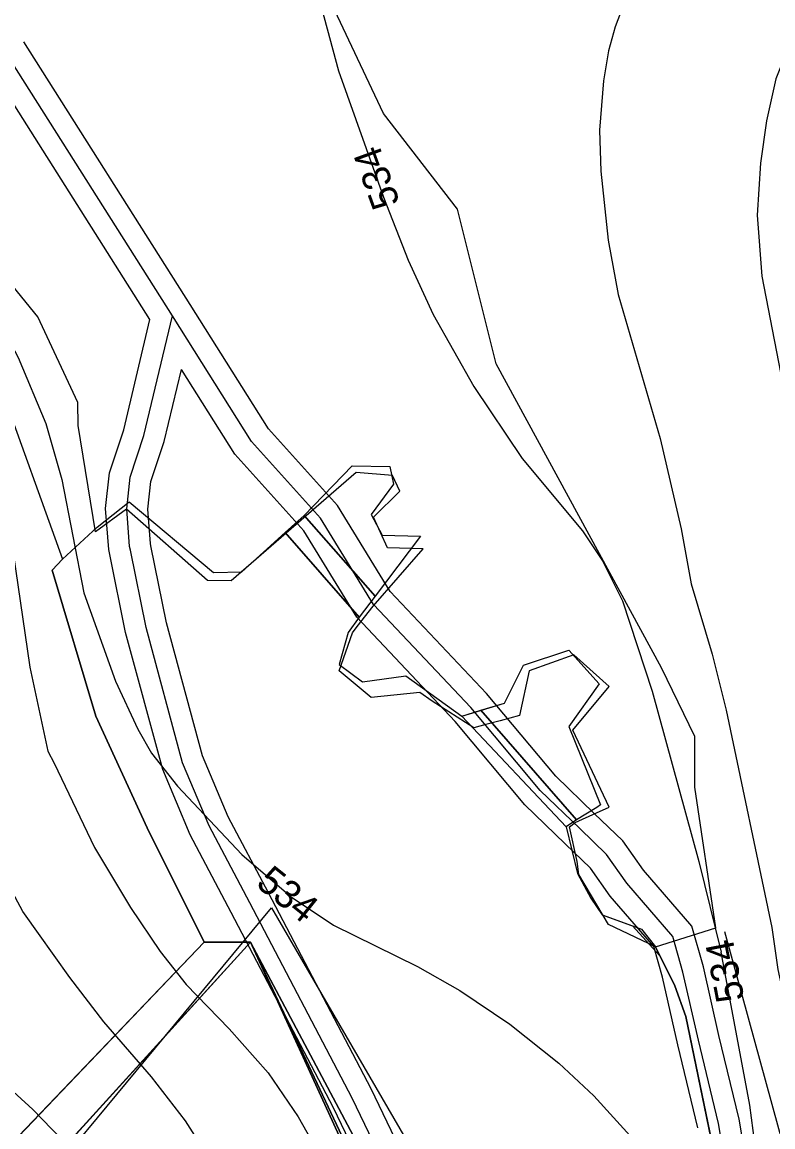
# Model space of a CAD drawing. Extents: x -709418 to -703832, y -1161719 to -1157826.
# Drawn here: x -708158.7 to -707944.6, y -1158300.7 to -1157985.6 of the extents above; entities that cross this region are included whole.
import ezdxf

# ---------------------------------------------------------------- set-up
doc = ezdxf.new("R2010")
doc.units = 0
for name, color, linetype in [('102_obvod PÚ', 7, 'Continuous'), ('103_hranice KÚ', 7, 'Continuous'), ('120_vrstevnice hlavní', 7, 'Continuous'), ('121_vrstevnice hlavní_popis', 7, 'Continuous'), ('122_vrstevnice základní', 7, 'Continuous'), ('206_TTP_KN', 7, 'Continuous'), ('207_lesní pozemek_KN', 7, 'Continuous'), ('208_vodní plocha_KN', 7, 'Continuous'), ('210_ostatní plocha_KN', 7, 'Continuous'), ('501_vodní tok', 7, 'Continuous'), ('606_RBC_návrh', 7, 'Continuous'), ('735_OP sítí TI', 7, 'Continuous')]:
    doc.layers.add(name, color=color, linetype=linetype)

msp = doc.modelspace()

# ---------------------------------------------------------------- linework, layer by layer
at = {"layer": '102_obvod PÚ'}
for points in [[(-708164.98, -1158089.32), (-708147.17, -1158138.79), (-708137.25, -1158129.63), (-708128.11, -1158122.41), (-708104.08, -1158142.55), (-708095.98, -1158142.38), (-708083.67, -1158131.21), (-708078.21, -1158126.3), (-708064.51, -1158112.14), (-708053.84, -1158112.38), (-708052.73, -1158117.4), (-708059.12, -1158126.01), (-708056.04, -1158131.97), (-708045.07, -1158132.19), (-708058.02, -1158149.36), (-708062.58, -1158155.32), (-708065.73, -1158159.68), (-708068.22, -1158168.78), (-708061.6, -1158173.79), (-708049.26, -1158172.08), (-708033.31, -1158183.54), (-708021.16, -1158179.83), (-708015.74, -1158169.05), (-708002.74, -1158164.72), (-707994.12, -1158174.36), (-708002.79, -1158186.51), (-707993.72, -1158208.81), (-707994.81, -1158209.61), (-708000.57, -1158213.09), (-708003.53, -1158215.08), (-708000.28, -1158228.43), (-707996.55, -1158235.42), (-707993.24, -1158240.21), (-707982.06, -1158244.31), (-707978.1, -1158249.32), (-707972.58, -1158260.42), (-707969.47, -1158269.23), (-707955.7, -1158335.44)], [(-708148.04, -1158307.98), (-708093.52, -1158247.97), (-708035.88, -1158370.37)], [(-708035.88, -1158370.37), (-708093.52, -1158247.97), (-708148.04, -1158307.98)]]:
    msp.add_lwpolyline(points, dxfattribs=at)
at = {"layer": '103_hranice KÚ'}
for points in [[(-707978.1, -1158249.32), (-707960.85, -1158243.93), (-707966.87, -1158203.84), (-707966.87, -1158189.31), (-707976.39, -1158169.76), (-708023.53, -1158083.06), (-708034.56, -1158038.96), (-708055.66, -1158011.68), (-708071.2, -1157978.61), (-708073.21, -1157956.56), (-708074.21, -1157942.53), (-708068.69, -1157934.01), (-708060.17, -1157933.51), (-708037.1, -1157939.52), (-708023.56, -1157945.53), (-708001, -1157940.02)], [(-707955.7, -1158335.44), (-707969.47, -1158269.23), (-707972.58, -1158260.42), (-707978.1, -1158249.32), (-707991.48, -1158242.94), (-707999.97, -1158228.71), (-708000.41, -1158224.96), (-708002.62, -1158215.14), (-708000.97, -1158213.92), (-707994.9, -1158211.16), (-707991.24, -1158209.49), (-708001.63, -1158187.59), (-707991.24, -1158175.1), (-708001.38, -1158166.07), (-708014.12, -1158170.65), (-708016.84, -1158183.39), (-708022.34, -1158184.86), (-708026.44, -1158185.95), (-708029.82, -1158186.85), (-708041.7, -1158179.31), (-708045.3, -1158176.77), (-708059.14, -1158178.19), (-708068.29, -1158170.65), (-708064.45, -1158159.76), (-708063.09, -1158158.01), (-708058.54, -1158152.17), (-708044.28, -1158135.79), (-708054.44, -1158135.58), (-708058.46, -1158126.79), (-708050.95, -1158119.39), (-708053.07, -1158114.94), (-708063.43, -1158114.09), (-708099.08, -1158145), (-708105.78, -1158144.82), (-708128.92, -1158124.48), (-708137.68, -1158131), (-708142.64, -1158100.64), (-708142.77, -1158094.1), (-708154.2, -1158069.65), (-708179.06, -1158039.17)]]:
    msp.add_lwpolyline(points, dxfattribs=at)
at = {"layer": '120_vrstevnice hlavní'}
msp.add_lwpolyline([(-708133.62, -1158318.41), (-708155.62, -1158295.7), (-708184.76, -1158269.12), (-708189.62, -1158262.84), (-708193.62, -1158256.12), (-708195.48, -1158250.69)], dxfattribs=at)
at = {"layer": '122_vrstevnice základní'}
for points in [[(-707864.7, -1157850.62), (-707866.32, -1157852.1), (-707915.61, -1157892.53), (-707925.18, -1157901.1), (-707939.04, -1157914.96), (-707955.89, -1157933.39), (-707967.61, -1157947.25), (-707981.32, -1157968.11), (-707986.32, -1157978.39), (-707989.61, -1157986.97), (-707991.47, -1157993.82), (-707992.9, -1158002.4), (-707994.04, -1158016.4), (-707993.61, -1158028.11), (-707991.61, -1158047.83), (-707988.75, -1158063.26), (-707976.75, -1158104.4), (-707970.75, -1158130.12), (-707967.89, -1158145.83), (-707961.89, -1158165.83), (-707957.89, -1158181.83), (-707944.89, -1158243.84), (-707943.18, -1158255.84), (-707930.04, -1158315.84)], [(-707805.79, -1157850.62), (-707837.46, -1157876.82), (-707845.75, -1157882.53), (-707869.18, -1157901.25), (-707890.03, -1157919.68), (-707901.61, -1157931.25), (-707909.32, -1157940.54), (-707920.18, -1157955.39), (-707935.61, -1157981.25), (-707943.75, -1158001.82), (-707946.47, -1158013.82), (-707948.18, -1158025.82), (-707949.04, -1158040.68), (-707947.75, -1158058.11), (-707936.46, -1158116.4), (-707933.89, -1158134.4), (-707928.61, -1158186.4), (-707924.75, -1158242.41), (-707916.89, -1158294.41), (-707910.61, -1158316.41)], [(-708073.61, -1157956.97), (-708074.33, -1157965.54), (-708074.19, -1157976.39), (-708073.33, -1157981.54), (-708068.47, -1157999.54), (-708055.61, -1158035.54), (-708048.61, -1158053.54), (-708041.47, -1158068.97), (-708029.9, -1158089.54), (-708016.04, -1158110.11), (-707998.9, -1158130.69), (-707993.18, -1158139.26), (-707987.47, -1158150.69), (-707979.04, -1158176.4), (-707965.75, -1158224.98), (-707959.35, -1158250.85)], [(-708266.91, -1157970.11), (-708247.34, -1157990.25), (-708242.34, -1157996.11), (-708222.91, -1158015.4), (-708214.91, -1158022.54), (-708200.19, -1158034.11), (-708187.33, -1158045.68), (-708176.62, -1158057.11), (-708162.62, -1158075.83), (-708159.76, -1158081.26), (-708151.9, -1158100.11), (-708147.33, -1158116.11), (-708141.05, -1158148.4), (-708132.05, -1158173.55), (-708125.62, -1158187.26), (-708121.76, -1158194.12), (-708114.33, -1158203.55), (-708096.04, -1158222.98), (-708081.9, -1158235.12), (-708069.9, -1158243.12), (-708045.9, -1158254.98), (-708033.9, -1158261.84), (-708019.61, -1158271.41), (-708005.61, -1158282.55)], [(-708286.2, -1157976.97), (-708263.34, -1157994.11), (-708257.62, -1157999.11), (-708231.19, -1158025.68), (-708202.91, -1158049.83), (-708196.48, -1158056.26), (-708181.19, -1158075.83), (-708175.33, -1158085.26), (-708170.9, -1158094.69), (-708164.62, -1158113.54), (-708162.33, -1158122.97), (-708161.9, -1158132.4), (-708156.47, -1158169.55), (-708151.33, -1158193.55), (-708149.47, -1158196.98), (-708138.05, -1158220.98), (-708127.76, -1158238.12), (-708119.33, -1158250.69), (-708111.9, -1158260.12), (-708099.61, -1158272.69), (-708088.47, -1158285.27), (-708079.9, -1158297.84), (-708067.47, -1158319.84)], [(-708145.05, -1158258.12), (-708158.47, -1158239.26), (-708163.47, -1158229.83)], [(-708005.61, -1158282.55), (-707995.61, -1158291.84), (-707983.47, -1158305.27), (-707973.04, -1158318.98), (-707963.47, -1158333.41), (-707958.73, -1158334.76), (-707952.45, -1158334.34), (-707948.25, -1158330.56), (-707947.42, -1158323.44), (-707951.19, -1158294.51), (-707959.35, -1158250.85)], [(-708108.04, -1158305.27), (-708112.04, -1158298.98), (-708121.76, -1158286.41), (-708135.33, -1158270.69), (-708145.05, -1158258.12)]]:
    msp.add_lwpolyline(points, dxfattribs=at)
at = {"layer": '206_TTP_KN'}
for p, q in [((-708078.21, -1158126.3), (-708064.51, -1158112.14)), ((-708064.51, -1158112.14), (-708053.84, -1158112.38)), ((-708053.84, -1158112.38), (-708052.73, -1158117.4)), ((-708052.73, -1158117.4), (-708059.12, -1158126.01)), ((-708137.25, -1158129.63), (-708128.11, -1158122.41)), ((-708128.11, -1158122.41), (-708104.08, -1158142.55)), ((-708059.12, -1158126.01), (-708056.04, -1158131.97)), ((-708058.02, -1158149.36), (-708078.21, -1158126.3)), ((-708147.17, -1158138.79), (-708137.25, -1158129.63)), ((-708095.98, -1158142.38), (-708083.67, -1158131.21)), ((-708083.67, -1158131.21), (-708062.58, -1158155.32)), ((-708045.07, -1158132.19), (-708058.02, -1158149.36)), ((-708056.04, -1158131.97), (-708045.07, -1158132.19)), ((-708150.07, -1158141.93), (-708147.17, -1158138.79)), ((-708137.6, -1158183.55), (-708150.07, -1158141.93)), ((-708104.08, -1158142.55), (-708095.98, -1158142.38)), ((-708062.58, -1158155.32), (-708065.73, -1158159.68)), ((-708065.73, -1158159.68), (-708068.22, -1158168.78)), ((-708015.74, -1158169.05), (-708002.74, -1158164.72)), ((-708002.74, -1158164.72), (-707994.12, -1158174.36)), ((-708068.22, -1158168.78), (-708061.6, -1158173.79)), ((-708021.16, -1158179.83), (-708015.74, -1158169.05)), ((-708061.6, -1158173.79), (-708049.26, -1158172.08)), ((-708049.26, -1158172.08), (-708033.31, -1158183.54)), ((-707994.12, -1158174.36), (-708002.79, -1158186.51)), ((-708027.89, -1158181.88), (-708021.16, -1158179.83)), ((-708000.57, -1158213.09), (-708027.89, -1158181.88)), ((-708122.95, -1158215.39), (-708137.6, -1158183.55)), ((-708033.31, -1158183.54), (-708003.53, -1158215.08)), ((-708002.79, -1158186.51), (-707993.72, -1158208.81)), ((-707994.81, -1158209.61), (-708000.57, -1158213.09)), ((-707993.72, -1158208.81), (-707994.81, -1158209.61)), ((-708106.77, -1158247.98), (-708122.95, -1158215.39)), ((-708003.53, -1158215.08), (-708000.28, -1158228.43)), ((-708000.28, -1158228.43), (-707996.55, -1158235.42)), ((-707996.55, -1158235.42), (-707993.24, -1158240.21)), ((-707993.24, -1158240.21), (-707984.62, -1158243.37)), ((-707984.62, -1158243.37), (-707976.82, -1158251.87)), ((-708093.52, -1158247.97), (-708106.77, -1158247.98)), ((-708029.7, -1158368.19), (-708093.52, -1158247.97)), ((-707976.82, -1158251.87), (-707972.58, -1158260.42)), ((-707972.58, -1158260.42), (-707969.47, -1158269.23)), ((-707969.47, -1158269.23), (-707955.7, -1158335.44))]:
    msp.add_line(p, q, dxfattribs=at)
msp.add_lwpolyline([(-708321.46, -1158239.09), (-708307.61, -1158243.01), (-708304.76, -1158233.38), (-708318.03, -1158229.74), (-708305.33, -1158182.86), (-708294.86, -1158144.25), (-708267.99, -1158085.37), (-708245.93, -1158045.28), (-708227.05, -1158018.9), (-708181.16, -1158059.93), (-708164.98, -1158089.32), (-708147.17, -1158138.79), (-708150.07, -1158141.93), (-708137.6, -1158183.55), (-708122.95, -1158215.39), (-708106.77, -1158247.98), (-708171.98, -1158316.17), (-708234.11, -1158282.26), (-708321.46, -1158239.09)], dxfattribs=at)
at = {"layer": '207_lesní pozemek_KN'}
for p, q in [((-708171.98, -1158316.17), (-708106.77, -1158247.98)), ((-708093.52, -1158247.97), (-708148.04, -1158307.98)), ((-708148.04, -1158307.98), (-708093.52, -1158247.97)), ((-708106.77, -1158247.98), (-708093.52, -1158247.97)), ((-708093.52, -1158247.97), (-708063.24, -1158314.13))]:
    msp.add_line(p, q, dxfattribs=at)
at = {"layer": '208_vodní plocha_KN'}
for p, q in [((-708083.67, -1158131.21), (-708078.21, -1158126.3)), ((-708078.21, -1158126.3), (-708058.02, -1158149.36)), ((-708062.58, -1158155.32), (-708083.67, -1158131.21)), ((-708058.02, -1158149.36), (-708062.58, -1158155.32)), ((-708033.31, -1158183.54), (-708027.89, -1158181.88)), ((-708027.89, -1158181.88), (-708000.57, -1158213.09)), ((-708003.53, -1158215.08), (-708033.31, -1158183.54)), ((-708000.57, -1158213.09), (-708003.53, -1158215.08)), ((-707984.62, -1158243.37), (-707982.06, -1158244.31)), ((-707976.82, -1158251.87), (-707984.62, -1158243.37)), ((-707982.06, -1158244.31), (-707978.06, -1158249.37)), ((-707978.06, -1158249.37), (-707976.82, -1158251.87))]:
    msp.add_line(p, q, dxfattribs=at)
at = {"layer": '210_ostatní plocha_KN'}
for p, q in [((-708093.52, -1158247.97), (-708029.7, -1158368.19)), ((-708063.24, -1158314.13), (-708093.52, -1158247.97))]:
    msp.add_line(p, q, dxfattribs=at)
at = {"layer": '501_vodní tok'}
for points in [[(-707952.7, -1158343.23), (-707960.11, -1158299.73), (-707965.84, -1158275.96), (-707970.24, -1158256.53), (-707973.1, -1158246.36), (-707986.26, -1158231.22), (-707992, -1158223.04), (-707999.69, -1158215.6), (-708010.93, -1158204.74), (-708030.71, -1158181.07), (-708058.47, -1158151.67), (-708073.54, -1158127.12), (-708093.22, -1158105.25), (-708115.76, -1158069.36), (-708163.24, -1157994.43)], [(-708028.85, -1158366.87), (-708064.52, -1158292.54), (-708093.72, -1158236.75), (-708105.32, -1158214.79), (-708112.88, -1158196.82), (-708123.29, -1158158.3), (-708127.79, -1158136.21), (-708128, -1158135.19), (-708128.83, -1158124.43), (-708127.87, -1158115.4), (-708123.92, -1158103.54), (-708115.76, -1158069.36)], [(-708028.85, -1158366.87), (-708064.52, -1158292.54), (-708093.72, -1158236.75), (-708105.32, -1158214.79), (-708112.88, -1158196.82), (-708123.29, -1158158.3), (-708127.79, -1158136.21), (-708128, -1158135.19), (-708128.83, -1158124.43), (-708127.87, -1158115.4), (-708123.92, -1158103.54), (-708115.76, -1158069.36)]]:
    msp.add_lwpolyline(points, dxfattribs=at)
at = {"layer": '606_RBC_návrh'}
for points in [[(-708621.34, -1158919.97), (-708569.6, -1158864.8), (-708533.12, -1158802.69), (-708467.27, -1158745.84), (-708382.3, -1158679.26), (-708317.54, -1158662.95), (-708278.48, -1158513.72), (-708252.68, -1158400.3), (-708216.1, -1158388.94), (-708192.86, -1158365.22), (-708087.56, -1158238.22), (-707982.26, -1158419.57), (-707956.06, -1158457.62), (-707920.96, -1158459.1), (-707867.27, -1158490.87), (-707847.49, -1158492.35), (-707758.51, -1158549.67), (-707716.98, -1158553.62), (-707663.59, -1158625.77), (-707619.1, -1158657.4), (-707563.23, -1158667.28)], [(-707545.43, -1158532.37), (-707617.61, -1158518.04), (-707716.49, -1158472.58), (-707743.18, -1158446.89), (-707809.43, -1158409.83), (-707869.25, -1158384.62), (-707896.54, -1158351.28), (-707917.8, -1158392.79), (-707958.34, -1158245.04)]]:
    msp.add_lwpolyline(points, dxfattribs=at)
at = {"layer": '735_OP sítí TI'}
for points in [[(-707946.89, -1158341.6), (-707954.23, -1158298.52), (-707960, -1158274.59), (-707964.42, -1158255.05), (-707967.68, -1158243.44), (-707981.53, -1158227.52), (-707987.42, -1158219.12), (-707995.52, -1158211.29), (-708006.53, -1158200.65), (-708026.22, -1158177.08), (-708053.69, -1158148), (-708068.72, -1158123.52), (-708088.42, -1158101.62), (-708110.69, -1158066.16), (-708158.17, -1157991.22)], [(-708122.19, -1158070.43), (-708168.31, -1157997.64)], [(-708034.08, -1158369.84), (-708069.89, -1158295.23), (-708099.03, -1158239.55), (-708110.75, -1158217.36), (-708118.57, -1158198.77), (-708129.14, -1158159.68), (-708133.67, -1158137.41), (-708133.95, -1158136.02), (-708134.85, -1158124.35), (-708133.77, -1158114.12), (-708129.69, -1158101.89), (-708122.19, -1158070.43)], [(-708023.62, -1158363.91), (-708059.16, -1158289.85), (-708088.41, -1158233.96), (-708099.89, -1158212.22), (-708107.19, -1158194.86), (-708117.45, -1158156.92), (-708121.91, -1158135.01), (-708122.05, -1158134.36), (-708122.8, -1158124.52), (-708121.98, -1158116.67), (-708118.14, -1158105.19), (-708113.24, -1158084.65)], [(-707965.99, -1158300.93), (-707971.69, -1158277.33), (-707976.06, -1158258), (-707978.51, -1158249.28), (-707990.99, -1158234.93), (-707996.58, -1158226.95), (-708003.86, -1158219.92), (-708015.33, -1158208.83), (-708035.2, -1158185.05), (-708063.26, -1158155.34), (-708078.37, -1158130.73), (-708098.03, -1158108.88), (-708113.24, -1158084.65)]]:
    msp.add_lwpolyline(points, dxfattribs=at)

# ---------------------------------------------------------------- texts
at = {"layer": '121_vrstevnice hlavní_popis'}
for rotation, p in [(109.9499, (-708050.84, -1158037.16)), (321.215, (-708092.32, -1158231.83)), (100.958, (-707952.7, -1158264.3))]:
    msp.add_text('534', height=8, rotation=rotation, dxfattribs=at).set_placement(p)

doc.saveas('drawing.dxf')
